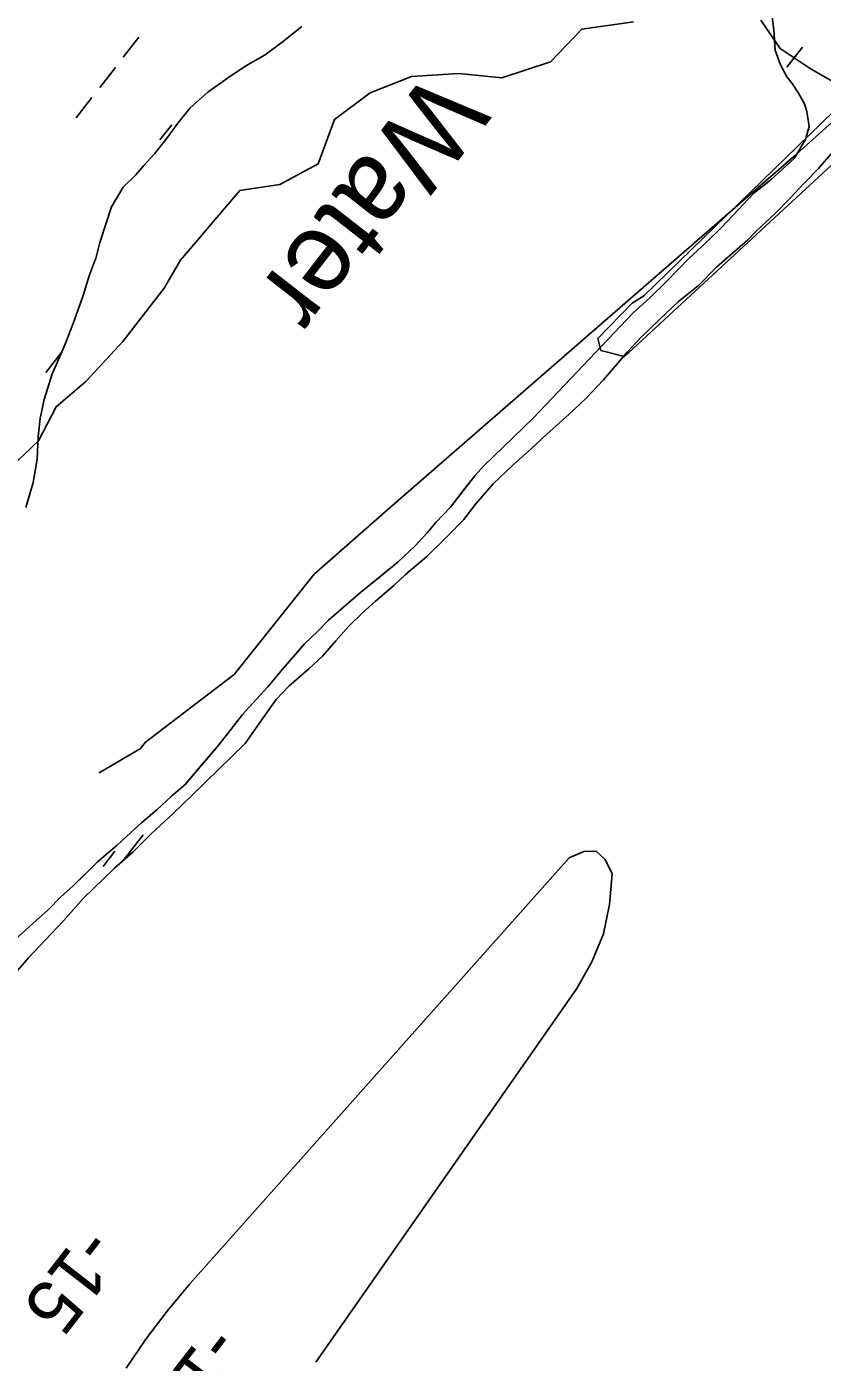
# Model space of a CAD drawing. Extents: x 3888273 to 3909528, y 158682 to 181032.
# Drawn here: x 3900971 to 3901471, y 172716 to 173553 of the extents above; entities that cross this region are included whole.
import ezdxf

# ---------------------------------------------------------------- set-up
doc = ezdxf.new("R2010")
doc.units = 0
for name, color, linetype in [('V-RIVR-EDGE', 7, 'Continuous'), ('V-RIVR-IDEN', 7, 'Continuous'), ('V-RIVR-RANG', 7, 'Continuous'), ('V-RRAP-FSHR', 7, 'Continuous'), ('V-TOPO-MINR', 7, 'Continuous'), ('V-TOPO-SHOR', 7, 'Continuous'), ('V-WETL-SWMP', 7, 'Continuous')]:
    doc.layers.add(name, color=color, linetype=linetype)

msp = doc.modelspace()

# ---------------------------------------------------------------- linework, layer by layer
at = {"layer": 'V-RIVR-EDGE'}
for points in [[(3901352.18, 173556.62), (3901319.66, 173551.97), (3901300.15, 173531.53), (3901269.48, 173521.31), (3901242.54, 173524.1), (3901212.8, 173522.24), (3901186.78, 173512.02), (3901164.48, 173495.29), (3901154.26, 173467.42), (3901130.1, 173454.41), (3901105.01, 173450.69), (3901067.85, 173407.02), (3901057.62, 173389.36), (3901031.61, 173355.91), (3901008.38, 173330.82), (3900989.79, 173315.03), (3900978.64, 173293.65), (3900960.99, 173276.93)], [(3901483.2, 173515.73), (3901463.69, 173526.89), (3901444.18, 173539.89), (3901432.1, 173557.55)], [(3901479.49, 173469.27), (3901346.61, 173346.62), (3901331.74, 173350.34), (3901329.88, 173357.77), (3901351.25, 173380.07), (3901358.69, 173384.72), (3901485.06, 173507.37)]]:
    msp.add_lwpolyline(points, dxfattribs=at)
at = {"layer": 'V-RRAP-FSHR'}
msp.add_lwpolyline([(3903102.73, 175509.34), (3903082.13, 175483.41), (3902997.46, 175371.3), (3902864.87, 175197.81), (3902673.27, 174922.41), (3902531.8, 174738.41), (3902438.3, 174619.43), (3902219.29, 174329.83), (3902036.48, 174092.11), (3901938.55, 173962.58), (3901868.1, 173866.64), (3901814.96, 173808.15), (3901746, 173745.24), (3901613.74, 173616.32), (3901452.85, 173472.15), (3901199.59, 173252.12), (3901151.74, 173210.02), (3901101.4, 173146.97), (3901045.75, 173104.58), (3901042.71, 173100.56), (3901016.7, 173085.32)], dxfattribs=at)
at = {"layer": 'V-TOPO-MINR'}
msp.add_lwpolyline([(3901152.73, 172715.53), (3901316.51, 172949.98), (3901326.01, 172966.77), (3901333.25, 172984.25), (3901337.09, 173002.78), (3901338.68, 173022.01), (3901334.37, 173030.94), (3901328.69, 173036.2), (3901320.95, 173035.95), (3901311.84, 173032.03), (3901073.66, 172764.69), (3901059.44, 172747.69), (3901045.97, 172730.14), (3901033.63, 172711.79)], dxfattribs=at)
at = {"layer": 'V-TOPO-SHOR'}
for points in [[(3901438.94, 173561.44), (3901440.24, 173551.5), (3901441.17, 173538.76), (3901444.45, 173529.64), (3901448.52, 173522.11), (3901451.75, 173517.76), (3901455.79, 173511.83), (3901459.45, 173505.1), (3901461.09, 173500.34), (3901462.39, 173490.79), (3901460.08, 173482.8), (3901453.04, 173470.78), (3901445.94, 173464.33), (3901438.44, 173457.48), (3901427.77, 173449.01), (3901414.78, 173435.33), (3901407.29, 173427.29), (3901397.83, 173418.03), (3901387.18, 173408.36), (3901372.6, 173393.47), (3901362.35, 173383.4), (3901351.7, 173373.73), (3901289.22, 173307.92), (3901264.38, 173283.76), (3901258.47, 173278.12), (3901252.56, 173271.69), (3901244.7, 173261.65), (3901237.23, 173252.01), (3901228.18, 173242.36), (3901222.67, 173235.93), (3901215.18, 173227.88), (3901204.54, 173217.81), (3901192.69, 173208.13), (3901180.84, 173198.45), (3901171.76, 173190.79), (3901160.71, 173181.11), (3901154.01, 173174.27), (3901145.73, 173166.22), (3901138.65, 173158.18), (3901131.96, 173150.54), (3901122.52, 173139.29), (3901115.43, 173131.65), (3901106.77, 173122), (3901099.7, 173112.76), (3901091.05, 173101.92), (3901080.42, 173089.46), (3901070.98, 173078.21), (3901061.9, 173070.55), (3901052.83, 173062.09), (3901043.36, 173054.02), (3901036.65, 173047.98), (3901027.97, 173039.92), (3901015.74, 173029.44), (3901007.85, 173021.79), (3901000.36, 173014.54), (3900992.47, 173007.29), (3900984.98, 172999.64), (3900977.09, 172992.79), (3900961.7, 172978.69)], [(3900970.63, 173251.84), (3900975.24, 173267.42), (3900977.88, 173282.19), (3900978.53, 173296.14), (3900979.6, 173307.7), (3900982.26, 173319.67), (3900984.58, 173326.86), (3900987.27, 173335.65), (3900990, 173341.66), (3900995.83, 173355.26), (3901001.25, 173369.66), (3901006.67, 173384.85), (3901010.52, 173397.23), (3901014.78, 173408.83), (3901017.08, 173418.02), (3901020.94, 173429.61), (3901024.41, 173440.4), (3901031.85, 173452.82), (3901039.73, 173460.47), (3901044.84, 173466.5), (3901051.54, 173473.74), (3901059.4, 173483.78), (3901066.07, 173493.01), (3901073.94, 173502.65), (3901084.99, 173512.32), (3901097.24, 173521.21), (3901108.71, 173528.9), (3901120.99, 173535.8), (3901131.66, 173543.88), (3901143.9, 173553.57)]]:
    msp.add_lwpolyline(points, dxfattribs=at)
at = {"layer": 'V-WETL-SWMP'}
for p, q in [((3901438.94, 173561.44), (3901440.24, 173551.5)), ((3901041.66, 173546.92), (3901031.84, 173534.29)), ((3901131.66, 173543.88), (3901143.9, 173553.57)), ((3901440.24, 173551.5), (3901441.17, 173538.76)), ((3901120.99, 173535.8), (3901131.66, 173543.88)), ((3901441.17, 173538.76), (3901444.45, 173529.64)), ((3901458.33, 173540.69), (3901448.51, 173528.06)), ((3901108.71, 173528.9), (3901120.99, 173535.8)), ((3901026.93, 173527.97), (3901017.1, 173515.35)), ((3901097.24, 173521.21), (3901108.71, 173528.9)), ((3901444.45, 173529.64), (3901448.52, 173522.11)), ((3901448.52, 173522.11), (3901451.75, 173517.76)), ((3901084.99, 173512.32), (3901097.24, 173521.21)), ((3901451.75, 173517.76), (3901455.79, 173511.83)), ((3901012.19, 173509.03), (3901002.36, 173496.4)), ((3901073.94, 173502.65), (3901084.99, 173512.32)), ((3901455.79, 173511.83), (3901459.45, 173505.1)), ((3901459.45, 173505.1), (3901461.09, 173500.34)), ((3901066.07, 173493.01), (3901073.94, 173502.65)), ((3901461.09, 173500.34), (3901462.39, 173490.79)), ((3901062.27, 173491.98), (3901054.9, 173482.51)), ((3901059.4, 173483.78), (3901066.07, 173493.01)), ((3901462.39, 173490.79), (3901460.08, 173482.8)), ((3901051.54, 173473.74), (3901059.4, 173483.78)), ((3901460.08, 173482.8), (3901453.04, 173470.78)), ((3901044.85, 173466.5), (3901051.54, 173473.74)), ((3901468.33, 173464.48), (3901478.5, 173476.47)), ((3901039.73, 173460.47), (3901044.85, 173466.5)), ((3901453.04, 173470.78), (3901438.44, 173457.48)), ((3901459.31, 173455.27), (3901468.33, 173464.48)), ((3901031.85, 173452.82), (3901039.73, 173460.47)), ((3901438.44, 173457.48), (3901427.78, 173449.01)), ((3901450.3, 173445.67), (3901459.31, 173455.27)), ((3901024.41, 173440.4), (3901031.85, 173452.82)), ((3901427.78, 173449.01), (3901414.78, 173435.33)), ((3901017.08, 173418.02), (3901024.41, 173440.4)), ((3901440.9, 173436.07), (3901450.3, 173445.67)), ((3901414.78, 173435.33), (3901407.29, 173427.29)), ((3901429.12, 173425.24), (3901440.9, 173436.07)), ((3901407.29, 173427.29), (3901397.83, 173418.03)), ((3901423.64, 173419.64), (3901429.12, 173425.24)), ((3901014.78, 173408.83), (3901017.08, 173418.02)), ((3901397.83, 173418.03), (3901387.18, 173408.36)), ((3901404.4, 173402.8), (3901423.64, 173419.64)), ((3901010.52, 173397.24), (3901014.78, 173408.83)), ((3901387.18, 173408.36), (3901372.6, 173393.47)), ((3901006.67, 173384.85), (3901010.52, 173397.24)), ((3901393.03, 173391.19), (3901404.4, 173402.8)), ((3901372.6, 173393.47), (3901362.35, 173383.4)), ((3901380.46, 173381.16), (3901393.03, 173391.19)), ((3901001.25, 173369.66), (3901006.67, 173384.85)), ((3901362.35, 173383.4), (3901351.7, 173373.73)), ((3901368.3, 173369.54), (3901380.46, 173381.16)), ((3901351.7, 173373.73), (3901289.22, 173307.92)), ((3900995.83, 173355.26), (3901001.25, 173369.66)), ((3901356.54, 173358.32), (3901368.3, 173369.54)), ((3900990, 173341.66), (3900995.83, 173355.26)), ((3901348.31, 173349.52), (3901356.54, 173358.32)), ((3900993.02, 173349.09), (3900983.19, 173336.47)), ((3901333.44, 173331.93), (3901348.31, 173349.52)), ((3900987.27, 173335.66), (3900990, 173341.66)), ((3900982.26, 173319.67), (3900987.27, 173335.66)), ((3901322.47, 173320.33), (3901333.44, 173331.93)), ((3900979.6, 173307.7), (3900982.26, 173319.67)), ((3901311.88, 173310.32), (3901322.47, 173320.33)), ((3900978.53, 173296.14), (3900979.6, 173307.7)), ((3901289.22, 173307.92), (3901264.38, 173283.76)), ((3901297.74, 173297.89), (3901311.88, 173310.32)), ((3900977.88, 173282.19), (3900978.53, 173296.14)), ((3901287.94, 173288.67), (3901297.74, 173297.89)), ((3901276.55, 173278.65), (3901287.94, 173288.67)), ((3900975.24, 173267.42), (3900977.88, 173282.19)), ((3901264.38, 173283.76), (3901258.47, 173278.12)), ((3901264, 173266.63), (3901276.55, 173278.65)), ((3901252.56, 173271.69), (3901237.23, 173252.01)), ((3901258.47, 173278.12), (3901252.56, 173271.69)), ((3900970.63, 173251.84), (3900975.24, 173267.42)), ((3901253.04, 173253.84), (3901264, 173266.63)), ((3901245.62, 173244.25), (3901253.04, 173253.84)), ((3901237.23, 173252.01), (3901228.18, 173242.36)), ((3901228.18, 173242.36), (3901222.67, 173235.93)), ((3901235.43, 173233.85), (3901245.62, 173244.25)), ((3901222.67, 173235.93), (3901215.18, 173227.88)), ((3901222.49, 173221.03), (3901235.43, 173233.85)), ((3901215.18, 173227.88), (3901204.54, 173217.81)), ((3901209.13, 173209.8), (3901222.49, 173221.03)), ((3901204.54, 173217.81), (3901180.84, 173198.45)), ((3901201.68, 173202.99), (3901209.13, 173209.8)), ((3901180.84, 173198.45), (3901171.76, 173190.79)), ((3901190.29, 173192.96), (3901201.68, 173202.99)), ((3901171.76, 173190.79), (3901160.71, 173181.11)), ((3901182.05, 173185.74), (3901190.29, 173192.96)), ((3901160.71, 173181.11), (3901154.01, 173174.27)), ((3901173.42, 173177.33), (3901182.05, 173185.74)), ((3901154.01, 173174.27), (3901145.73, 173166.22)), ((3901165.2, 173168.14), (3901173.42, 173177.33)), ((3901145.73, 173166.22), (3901131.96, 173150.54)), ((3901156.98, 173158.54), (3901165.2, 173168.14)), ((3901148.35, 173150.53), (3901156.98, 173158.54)), ((3901131.96, 173150.54), (3901122.52, 173139.29)), ((3901135.79, 173139.7), (3901148.35, 173150.53)), ((3901122.52, 173139.29), (3901115.43, 173131.65)), ((3901127.95, 173131.3), (3901135.79, 173139.7)), ((3901115.43, 173131.65), (3901106.77, 173122)), ((3901120.14, 173120.52), (3901127.95, 173131.3)), ((3901106.77, 173122), (3901099.7, 173112.76)), ((3901108.43, 173103.76), (3901120.14, 173120.52)), ((3901099.7, 173112.76), (3901091.05, 173101.92)), ((3901075.1, 173071.32), (3901108.43, 173103.76)), ((3901091.05, 173101.92), (3901070.98, 173078.21)), ((3901070.98, 173078.21), (3901061.9, 173070.55)), ((3901061.9, 173070.55), (3901052.83, 173062.09)), ((3901062.94, 173059.7), (3901075.1, 173071.32)), ((3901052.83, 173062.09), (3901043.36, 173054.02)), ((3901043.36, 173054.02), (3901036.65, 173047.98)), ((3901049.6, 173047.28), (3901062.94, 173059.7)), ((3901036.65, 173047.98), (3901027.97, 173039.92)), ((3901044.34, 173046.41), (3901031.94, 173030.47)), ((3901037.83, 173035.67), (3901049.6, 173047.28)), ((3901027.97, 173039.92), (3901015.74, 173029.44)), ((3901026.58, 173036.16), (3901019.21, 173026.68)), ((3901026.45, 173025.64), (3901037.83, 173035.67)), ((3901015.74, 173029.44), (3901000.36, 173014.54)), ((3901006.84, 173006.82), (3901019.39, 173018.84)), ((3901019.39, 173018.84), (3901026.45, 173025.64)), ((3901000.36, 173014.54), (3900992.47, 173007.29)), ((3900992.47, 173007.29), (3900984.98, 172999.64)), ((3900994.31, 172992.43), (3901006.84, 173006.82)), ((3900984.98, 172999.64), (3900977.09, 172992.79)), ((3900977.09, 172992.79), (3900961.7, 172978.69)), ((3900979.03, 172976.42), (3900994.31, 172992.43)), ((3900962.98, 172958.42), (3900972.37, 172969.22)), ((3900972.37, 172969.22), (3900979.03, 172976.42))]:
    msp.add_line(p, q, dxfattribs=at)
msp.add_arc((3901046.13, 173048.34), 17.62, 231.34298, 234.56104, dxfattribs=at)

# ---------------------------------------------------------------- texts
at = {"layer": 'V-RIVR-IDEN'}
msp.add_text('Water', height=50, rotation=232.11852, dxfattribs=at).set_placement((3901224.03, 173527.51))
at = {"layer": 'V-RIVR-RANG'}
for s, p in [('-15', (3901007.22, 172801.88)), ('-18', (3901086.02, 172740.31))]:
    msp.add_text(s, height=33.5, rotation=232.15833, dxfattribs=at).set_placement(p)

doc.saveas('drawing.dxf')
